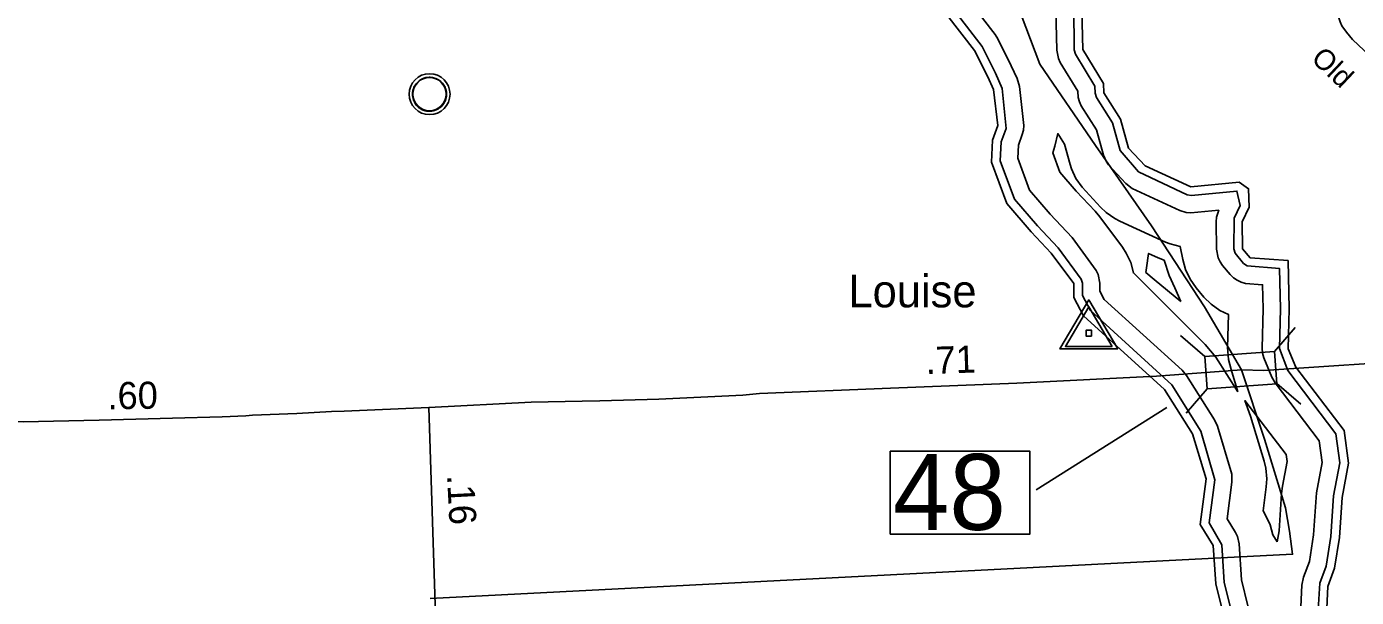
# Model space of a CAD drawing. Extents: x 2532689 to 2764727, y 536648 to 732970.
# Drawn here: x 2657893 to 2664029, y 570801 to 573434 of the extents above; entities that cross this region are included whole.
import ezdxf

# ---------------------------------------------------------------- set-up
doc = ezdxf.new("R2010")
doc.units = 0
for name, color, linetype in [('Exist Boundary Political City Limit New', 7, 'Continuous'), ('Exist Civil Demographics Community CELL', 7, 'Continuous'), ('Exist Hydrographic Buffer Line', 7, 'Continuous'), ('Exist Hydrographic Creek Double Shore', 7, 'Continuous'), ('Exist Road Primary NC Attributed', 7, 'Continuous'), ('Exist Road Primary NC Mileage Hundredths English Label', 7, 'Continuous'), ('Exist Road Primary NC Structure Standard Bridge CELL', 7, 'Continuous'), ('Exist Road Primary NC Structure Standard Bridge Number Label', 7, 'Continuous'), ('Exist Road Secondary Mileage Hundredths English Label', 7, 'Continuous'), ('Exist Road Secondary Structure Standard Bridge Number Label', 7, 'Continuous'), ('Exist Road Secondary Type 51 Attributed', 7, 'Continuous'), ('Exist Road Secondary Type 51 Label', 7, 'Continuous'), ('Exist Survey Geodetic Marker CELL', 7, 'Continuous'), ('Exist Survey Geodetic Marker Label', 7, 'Continuous'), ('Map Preparation Boundary City Limit Buffer Line', 7, 'Continuous')]:
    doc.layers.add(name, color=color, linetype=linetype)

msp = doc.modelspace()

# ---------------------------------------------------------------- linework, layer by layer
at = {"layer": 'Exist Boundary Political City Limit New'}
msp.add_lwpolyline([(2662481.8, 573488.9), (2662568.8, 573260.6), (2662825.2, 572886.2), (2663083.5, 572515.8), (2663247, 572265.6), (2663327.8, 572141.1), (2663498.2, 571850.5), (2663605.2, 571531.1), (2663702.5, 571215.2), (2663721, 571107.6), (2663734.8, 571000.4), (2659755.8, 570795.8)], dxfattribs=at)
at = {"layer": 'Exist Civil Demographics Community CELL'}
msp.add_lwpolyline([(2659674.8, 573134.7), (2659675.7, 573140.3), (2659677.5, 573146.9), (2659680.4, 573154.1), (2659683.4, 573159.8), (2659686.7, 573165.6), (2659690.5, 573170.7), (2659694.4, 573175), (2659699, 573179.6), (2659704.5, 573184.2), (2659710, 573187.9), (2659714.9, 573190.8), (2659719.9, 573193.2), (2659725.4, 573195.5), (2659731, 573197.3), (2659735.3, 573198.5), (2659740.2, 573199.2), (2659744.3, 573199.9), (2659750.7, 573200.2), (2659755.1, 573200.1), (2659760.8, 573199.8), (2659765.7, 573199.1), (2659770.6, 573198.1), (2659775.6, 573196.7), (2659780.8, 573194.8), (2659787.4, 573191.8), (2659793.7, 573188.4), (2659798.7, 573184.8), (2659803.9, 573180.8), (2659807.2, 573177.7), (2659811.3, 573173.3), (2659815.2, 573168.6), (2659818.3, 573164), (2659821.4, 573159), (2659823.9, 573153.8), (2659825.9, 573148.8), (2659827.5, 573143.8), (2659828.7, 573139.2), (2659829.8, 573133.1), (2659830.5, 573128.5), (2659830.7, 573122.5), (2659830.5, 573116.7), (2659830, 573111), (2659829, 573105.5), (2659827.4, 573099.3), (2659825.5, 573093.5), (2659823.2, 573088.4), (2659820, 573082.4), (2659816.8, 573077.1), (2659813.3, 573072.4), (2659809.1, 573067.7), (2659803.8, 573062.7), (2659798.8, 573058.6), (2659793.8, 573055.1), (2659789.4, 573052.6), (2659782.6, 573049.4), (2659775.5, 573046.7), (2659769.5, 573045.2), (2659762.9, 573043.9), (2659758.5, 573043.5), (2659754, 573043.2), (2659748.4, 573043.2), (2659744.2, 573043.6), (2659738.5, 573044.3), (2659732.6, 573045.6), (2659728, 573046.9), (2659722.8, 573048.8), (2659718.2, 573050.8), (2659714.3, 573053.1), (2659707.5, 573057.1), (2659701.9, 573061.4), (2659697, 573065.9), (2659692.6, 573070.7), (2659689.4, 573074.7), (2659686.4, 573078.9), (2659682.3, 573086), (2659680.6, 573089.5), (2659678.9, 573093.5), (2659676.3, 573101.7), (2659674.8, 573108.8), (2659674.1, 573113.9), (2659673.7, 573120.3), (2659673.7, 573125), (2659674.2, 573131.4)], close=True, dxfattribs=at)
for centre, radius in [((2659752.4, 573122.3), 94.3), ((2659752.1, 573122.6), 76.7)]:
    msp.add_circle(centre, radius, dxfattribs=at)
at = {"layer": 'Exist Hydrographic Buffer Line'}
for points in [[(2663528.5, 570761.9), (2663498.6, 570882.7), (2663487.3, 571049), (2663480.4, 571081.9), (2663471.5, 571100.9), (2663432.4, 571164), (2663454.5, 571332.5), (2663453.9, 571369.1), (2663387.3, 571590.7), (2663374.1, 571619.7), (2663245.2, 571824.7), (2663224.3, 571849.6), (2662865.8, 572174.9), (2662845.1, 572214.3), (2662844.5, 572251.2), (2662837.3, 572290.5), (2662828.5, 572309.4), (2662717.2, 572461.2), (2662616.5, 572568.2), (2662520.7, 572679.6), (2662466.6, 572827.1), (2662469.5, 572886.9), (2662487.5, 572936.6), (2662492.8, 572956.5), (2662494.5, 572977.3), (2662473.8, 573158.3), (2662463.3, 573194.6), (2662436.2, 573252.6), (2662374.1, 573377.9), (2662361.6, 573397.8), (2662095.4, 573741.6)], [(2663453.9, 570730.3), (2663419.5, 570870.2), (2663407.6, 571043.5), (2663349.1, 571145.9), (2663375.4, 571343), (2663310.8, 571567.5), (2663177.3, 571782), (2662801.6, 572125.1), (2662765.3, 572194), (2662764.5, 572250), (2662759.4, 572269.4), (2662652.8, 572413.6), (2662557.2, 572514.5), (2662450.6, 572638.4), (2662385.8, 572814.8), (2662390.3, 572902.8), (2662412.2, 572963.8), (2662394.2, 573148.7), (2662363.9, 573218.9), (2662302.3, 573342.2), (2662032.3, 573692.7)], [(2663766, 570624.2), (2663776.9, 570857.7), (2663784.7, 570895.1), (2663812.1, 570966.5), (2663831.2, 571090.7), (2663844.7, 571284.1), (2663871.2, 571424), (2663857.9, 571523.6), (2663654, 571791.3), (2663638.9, 571817.8), (2663602, 571906.9), (2663596.4, 571927.1), (2663594.6, 571950.6), (2663598.7, 572132), (2663596, 572243.3), (2663517.9, 572249.5), (2663497.6, 572254.9), (2663478.5, 572263.8), (2663461.3, 572275.8), (2663447.1, 572290.1), (2663411.7, 572331.8), (2663399.6, 572349), (2663390.8, 572367.9), (2663383.6, 572407), (2663381.5, 572533.6), (2663383.4, 572554.4), (2663394.2, 572587.2), (2663264.6, 572574.8), (2663243.9, 572576.6), (2663214.6, 572585.7), (2662993.6, 572687.4), (2662965.3, 572709.9), (2662885.5, 572796.5), (2662873.6, 572813.6), (2662862.1, 572841.5), (2662829.7, 572957.6), (2662759.6, 573068.4), (2662750.8, 573087.4), (2662745.2, 573107.6), (2662743.2, 573136), (2662662.6, 573268.1), (2662653.8, 573287), (2662646.6, 573325.5), (2662642.5, 573511.8)], [(2663845.6, 570620.4), (2663859.5, 570866.4), (2663889.8, 570945.8), (2663911, 571081.9), (2663923.5, 571269.4), (2663952.2, 571421.8), (2663934.3, 571555.2), (2663712.7, 571848.6), (2663674.5, 571948.9), (2663678.6, 572132), (2663674.3, 572317.8), (2663524.9, 572330.1), (2663508, 572341.8), (2663468.9, 572388.9), (2663463.5, 572408.3), (2663465.6, 572550.9), (2663493.3, 572609.2), (2663477.3, 572675.7), (2663268.5, 572655), (2663247.8, 572658.4), (2663024.1, 572764.2), (2662939, 572862.9), (2662903.5, 572990.4), (2662829.7, 573107), (2662823.6, 573127.5), (2662822.8, 573159.4), (2662732.3, 573307.2), (2662726.6, 573327.2), (2662724.7, 573525.3)], [(2663481.4, 571750.1), (2663380.7, 571909.9), (2663331.9, 571968.1), (2663000.3, 572298.1), (2662987.6, 572345.2), (2662967.1, 572389.4), (2662949.5, 572416.2), (2662845.5, 572556.5), (2662823.6, 572582.5), (2662735.4, 572675.6), (2662661, 572762), (2662628, 572851.8), (2662638, 572882.5), (2662651.3, 572940.3), (2662681.9, 572892), (2662707.7, 572798.6), (2662714.5, 572777.8), (2662735, 572733.6), (2662763.1, 572693.6), (2662847.8, 572601.3), (2662873.6, 572576.9), (2662913.6, 572548.8), (2662937, 572536.7), (2663148.2, 572440.2), (2663168.9, 572431.7), (2663216, 572419), (2663227.7, 572360.3), (2663240.7, 572313.2), (2663261.2, 572268.9), (2663289, 572229), (2663325.1, 572186.6), (2663358.6, 572153.2), (2663398.5, 572125.2), (2663438.1, 572106.8), (2663434.6, 571954), (2663438.9, 571899.3), (2663451.7, 571852.2), (2663481.4, 571750.1)], [(2663218.3, 572166.2), (2663095.7, 572268.2), (2663057.1, 572300.3), (2663060, 572321.1), (2663069.8, 572388), (2663114.8, 572367.4), (2663141.4, 572356.5), (2663165.4, 572285.8), (2663191.9, 572229), (2663218.3, 572166.2)], [(2663664.1, 571057.1), (2663643.4, 571089.5), (2663630.7, 571136.6), (2663610.2, 571180.9), (2663598.5, 571200), (2663613, 571311.5), (2663615.7, 571348.3), (2663611.4, 571396.9), (2663603.6, 571429.6), (2663540.6, 571637.1), (2663514.8, 571709.3), (2663704.9, 571460.5), (2663709.2, 571428.4), (2663687.5, 571313.9), (2663683.2, 571280.1), (2663672.1, 571108.1), (2663664.1, 571057.1)]]:
    msp.add_lwpolyline(points, dxfattribs=at)
at = {"layer": 'Exist Hydrographic Creek Double Shore'}
for points in [[(2663416.6, 570714.5), (2663379.7, 570864.1), (2663367.6, 571040.9), (2663307.7, 571137), (2663335.6, 571348.3), (2663272.6, 571555.8), (2663143.7, 571760.7), (2662769.6, 572100.2), (2662725.6, 572183.8), (2662724.5, 572249.4), (2662620.6, 572389.7), (2662527.5, 572487.7), (2662415.5, 572617.8), (2662345.6, 572808.7), (2662350.5, 572910.7), (2662374.5, 572977.3), (2662354.6, 573143.9), (2662327.6, 573202), (2662266.5, 573324.3), (2662000.5, 573668.2)], [(2663885.7, 570618.5), (2663896.6, 570852.1), (2663928.6, 570935.5), (2663950.7, 571077.5), (2663962.6, 571261.9), (2663992.6, 571420.7), (2663972.7, 571570.9), (2663749.6, 571864), (2663714.5, 571948), (2663718.6, 572132), (2663713.7, 572355.1), (2663538.6, 572367.7), (2663503.5, 572408.9), (2663501.7, 572533.6), (2663533.7, 572600.6), (2663531.6, 572685.9), (2663488.6, 572717), (2663264.6, 572694.8), (2663053.6, 572791.4), (2662977.6, 572873.6), (2662940.5, 573006.8), (2662863.6, 573128.4), (2662862.5, 573171.1), (2662766.6, 573328.1), (2662762.5, 573511.8)]]:
    msp.add_lwpolyline(points, dxfattribs=at)
at = {"layer": 'Exist Road Primary NC Attributed'}
for points in [[(2665507.4, 571964.4), (2665469.8, 571962.1), (2665208.4, 571950.8), (2664387.3, 571900.6), (2663602.4, 571847.2), (2663498.2, 571850.5)], [(2663498.2, 571850.5), (2663106.9, 571822.3), (2662461.4, 571790), (2661879.8, 571767.1), (2661274.1, 571741.7), (2661198.2, 571734), (2660810.5, 571715.4), (2660538.7, 571707.4), (2660457, 571705.7), (2660220.7, 571702.4), (2659749, 571677.3)], [(2659749, 571677.3), (2659358.8, 571660.3), (2659300.1, 571658.2), (2659139.8, 571650.3), (2658935.8, 571641.2), (2658904, 571638.6), (2658795.4, 571634.4), (2658566.2, 571628), (2658228.4, 571618.3), (2657876.4, 571610.7), (2657664, 571617.9), (2657507.5, 571646.4), (2657478.1, 571651.5), (2657202.3, 571699.7), (2656588.3, 571774.5)]]:
    msp.add_lwpolyline(points, dxfattribs=at)
at = {"layer": 'Exist Road Primary NC Structure Standard Bridge CELL'}
for p, q in [((2663218, 572009.2), (2663329.2, 571912.8)), ((2663650.7, 571935.1), (2663747, 572046.3)), ((2663243.5, 571651.5), (2663339.9, 571762.7)), ((2663661.1, 571788.4), (2663772.3, 571692))]:
    msp.add_line(p, q, dxfattribs=at)
msp.add_lwpolyline([(2663329.2, 571912.8), (2663650.6, 571935.8), (2663661.3, 571785.7), (2663339.9, 571762.7)], close=True, dxfattribs=at)
at = {"layer": 'Exist Road Primary NC Structure Standard Bridge Number Label'}
msp.add_lwpolyline([(2661878, 571475.5), (2662522.2, 571475.5), (2662522.2, 571093.2), (2661878, 571093.2)], close=True, dxfattribs=at)
at = {"layer": 'Exist Road Secondary Structure Standard Bridge Number Label'}
msp.add_line((2663153.6, 571676.8), (2662551.8, 571297.2), dxfattribs=at)
at = {"layer": 'Exist Road Secondary Type 51 Attributed'}
for points in [[(2663942, 573499.8), (2663946.4, 573478.4), (2663953.3, 573456.4), (2663962.1, 573437.6), (2663982.6, 573407.7), (2664011.5, 573374), (2664090.2, 573299.5), (2664157.8, 573233.9), (2664527.4, 572904), (2665060.9, 572405.8), (2665113.2, 572357.4), (2665237.6, 572245.4), (2665313.2, 572176.5), (2665363, 572137.3), (2665392.6, 572117.8), (2665416.2, 572105.7), (2665447.5, 572091), (2665478.4, 572079.2), (2665529.4, 572067.9)], [(2659749, 571677.3), (2659816, 569571)]]:
    msp.add_lwpolyline(points, dxfattribs=at)
at = {"layer": 'Exist Survey Geodetic Marker CELL'}
for points in [[(2662928, 571947.1), (2662794, 572173.1), (2662660.6, 571947.1)], [(2662902.1, 571959.2), (2662686.5, 571959.2), (2662794, 572141.3)], [(2662806.3, 572005.8), (2662806.3, 572034), (2662782.1, 572034), (2662782.1, 572005.8)]]:
    msp.add_lwpolyline(points, close=True, dxfattribs=at)
at = {"layer": 'Map Preparation Boundary City Limit Buffer Line'}
msp.add_lwpolyline([(2662481.8, 573488.9), (2662568.8, 573260.6), (2662825.2, 572886.2), (2663083.5, 572515.8), (2663247, 572265.6), (2663327.8, 572141.1), (2663498.2, 571850.5), (2663605.2, 571531.1), (2663702.5, 571215.2), (2663721, 571107.6), (2663734.8, 571000.4), (2659755.8, 570795.8)], dxfattribs=at)

# ---------------------------------------------------------------- texts
at = {"layer": 'Exist Road Primary NC Mileage Hundredths English Label'}
for s, rotation, p in [('.71', 1.85619, (2662042.6, 571831.2)), ('.60', 0.7172, (2658266.9, 571668.9))]:
    msp.add_text(s, height=125, rotation=rotation, dxfattribs=at).set_placement(p)
at = {"layer": 'Exist Road Primary NC Structure Standard Bridge Number Label'}
msp.add_text('48', height=350, dxfattribs=at).set_placement((2661890.6, 571112.9))
at = {"layer": 'Exist Road Secondary Mileage Hundredths English Label'}
msp.add_text('.16', height=125, rotation=272.96278, dxfattribs=at).set_placement((2659832.8, 571365.2))
at = {"layer": 'Exist Road Secondary Type 51 Label'}
msp.add_text('Old', height=95, rotation=316.72133, dxfattribs=at).set_placement((2663815.2, 573279.7))
at = {"layer": 'Exist Survey Geodetic Marker Label'}
msp.add_text('Louise', height=150, dxfattribs=at).set_placement((2661685.1, 572139.1))

doc.saveas('drawing.dxf')
